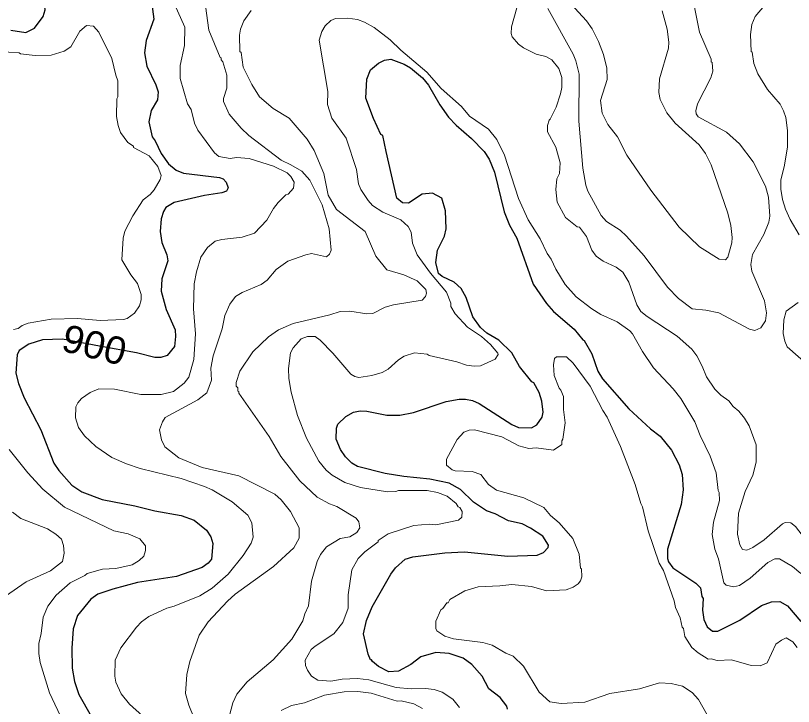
# Model space of a CAD drawing. Extents: x 447.8 to 473.9, y 7733.1 to 7760.8.
# Drawn here: x 460.666 to 462.937, y 7753.226 to 7755.244 of the extents above; entities that cross this region are included whole.
import ezdxf
from ezdxf.enums import TextEntityAlignment as Align

# ---------------------------------------------------------------- set-up
doc = ezdxf.new("R2010")
doc.units = 0
doc.header["$LTSCALE"] = 0.032
doc.layers.add('1', color=7, linetype='Continuous', lineweight=25)
doc.layers.add('2', color=7, linetype='Continuous', lineweight=13)
doc.layers.add('61', color=7, linetype='Continuous')

msp = doc.modelspace()

# ---------------------------------------------------------------- linework, layer by layer
at = {"layer": '1'}
for points in [[(460.6522, 7755.2013), (460.6961, 7755.1938), (460.7217, 7755.2066), (460.7471, 7755.2407), (460.7528, 7755.2603), (460.7508, 7755.2787), (460.7356, 7755.3285), (460.7003, 7755.3994), (460.6961, 7755.4347), (460.704, 7755.4594), (460.7075, 7755.4602), (460.7263, 7755.4853), (460.7712, 7755.5278), (460.7838, 7755.545), (460.7946, 7755.5887), (460.7871, 7755.6028), (460.7733, 7755.6151), (460.753, 7755.6262), (460.7005, 7755.6317), (460.6678, 7755.6445), (460.6416, 7755.6756)], [(461.0634, 7755.3478), (461.0593, 7755.314), (461.0696, 7755.2327), (461.0479, 7755.1702), (461.0432, 7755.1349), (461.0496, 7755.0958)], [(461.711, 7754.9425), (461.6885, 7755.0022), (461.6915, 7755.0574), (461.7029, 7755.0855), (461.7257, 7755.1049), (461.7434, 7755.1133), (461.7622, 7755.1158), (461.8003, 7755.1017), (461.8192, 7755.0908), (461.8545, 7755.062), (461.8717, 7755.0399), (461.905, 7754.9826), (461.9303, 7754.9471), (461.9521, 7754.9236), (461.9976, 7754.8846), (462.0345, 7754.8461), (462.0493, 7754.8239), (462.0649, 7754.7865), (462.0923, 7754.6707), (462.1086, 7754.6315), (462.1292, 7754.5936), (462.1773, 7754.4591), (462.2158, 7754.4025), (462.2369, 7754.3792), (462.297, 7754.3278), (462.322, 7754.2967), (462.3265, 7754.295), (462.3489, 7754.2559), (462.3658, 7754.2055), (462.3793, 7754.1831), (462.4569, 7754.095), (462.5202, 7754.0365), (462.5477, 7754.0154), (462.5814, 7753.9745), (462.6035, 7753.9319), (462.6124, 7753.9032), (462.615, 7753.8588), (462.6093, 7753.8155), (462.5693, 7753.6856), (462.5693, 7753.6579), (462.5719, 7753.6485), (462.5855, 7753.6308), (462.6521, 7753.5862), (462.6661, 7753.5722), (462.6696, 7753.547), (462.6735, 7753.5419), (462.672, 7753.5075), (462.6756, 7753.4805), (462.685, 7753.4584), (462.7006, 7753.4465), (462.716, 7753.4456), (462.7809, 7753.4781), (462.8438, 7753.521), (462.8732, 7753.532), (462.8969, 7753.5328), (462.9196, 7753.52), (462.9589, 7753.4744)], [(461.0496, 7755.0958), (461.0759, 7755.0409), (461.0824, 7755.0211), (461.0809, 7754.9971), (461.0622, 7754.9662), (461.0553, 7754.9328), (461.0648, 7754.8897), (461.0743, 7754.8774), (461.0912, 7754.8405), (461.1124, 7754.8103), (461.1357, 7754.792), (461.157, 7754.7832), (461.2613, 7754.7707), (461.2728, 7754.7666), (461.2816, 7754.7568), (461.2873, 7754.7401), (461.2821, 7754.731), (461.2686, 7754.7261), (461.2175, 7754.7185), (461.129, 7754.6975), (461.1052, 7754.6832), (461.0983, 7754.6716), (461.091, 7754.6496), (461.089, 7754.6134), (461.0936, 7754.5809), (461.1082, 7754.5449), (461.1112, 7754.5277), (461.0937, 7754.4751), (461.0913, 7754.4388), (461.106, 7754.3848), (461.132, 7754.326), (461.1337, 7754.3068), (461.1305, 7754.2775), (461.1092, 7754.2506), (461.0904, 7754.2447), (461.0728, 7754.2447), (461.0194, 7754.2584), (460.9116, 7754.2783), (460.8037, 7754.2982), (460.7449, 7754.2968), (460.7054, 7754.2838), (460.6769, 7754.2655), (460.6712, 7754.2524), (460.6672, 7754.199), (460.675, 7754.1693), (460.6915, 7754.1275), (460.7403, 7754.0335), (460.7777, 7753.9364), (460.7929, 7753.9152), (460.8307, 7753.8728), (460.8596, 7753.8524), (460.9193, 7753.8301), (461.0148, 7753.8119), (461.0725, 7753.7974), (461.1494, 7753.7838), (461.1882, 7753.7701), (461.2235, 7753.7412), (461.2361, 7753.7216), (461.2419, 7753.702), (461.2379, 7753.6558), (461.2283, 7753.6444), (461.2112, 7753.6321), (461.1366, 7753.6058), (461.0219, 7753.5882), (460.9505, 7753.5691), (460.9069, 7753.554), (460.8858, 7753.5398), (460.8468, 7753.492), (460.8346, 7753.4527), (460.8308, 7753.3966), (460.8315, 7753.3385), (460.8388, 7753.2993), (460.8509, 7753.2608), (460.8873, 7753.1974)], [(461.7956, 7754.6962), (461.779, 7754.7099), (461.7478, 7754.8463), (461.7382, 7754.8928), (461.7331, 7754.8962), (461.711, 7754.9425)], [(462.1027, 7753.2187), (462.1005, 7753.2271), (462.081, 7753.2526), (462.0484, 7753.2772), (462.0281, 7753.3143), (461.9984, 7753.3487), (461.973, 7753.3669), (461.9321, 7753.3813), (461.8936, 7753.3837), (461.8498, 7753.371), (461.8198, 7753.349), (461.7838, 7753.3296), (461.756, 7753.3276), (461.7257, 7753.3427), (461.708, 7753.357), (461.7059, 7753.3627), (461.7027, 7753.3626), (461.6956, 7753.3787), (461.6822, 7753.4383), (461.6907, 7753.4772), (461.7076, 7753.5174), (461.7618, 7753.6129), (461.7753, 7753.6309), (461.8039, 7753.6563), (461.8257, 7753.6631), (461.9197, 7753.6748), (461.9767, 7753.6779), (462.1032, 7753.6646), (462.1886, 7753.6683), (462.2078, 7753.6756), (462.2214, 7753.6908), (462.2222, 7753.6973), (462.2054, 7753.7235), (462.1699, 7753.747), (462.1453, 7753.7597), (462.1054, 7753.7683), (462.066, 7753.7885), (462.0408, 7753.7975), (462.0029, 7753.8228), (461.9653, 7753.8597), (461.9321, 7753.8783), (461.876, 7753.8895), (461.7994, 7753.8975), (461.7454, 7753.9065), (461.6641, 7753.9266), (461.6479, 7753.9367), (461.6294, 7753.9553), (461.6154, 7753.9765), (461.6022, 7754.0065), (461.6034, 7754.0383), (461.6074, 7754.05), (461.6307, 7754.0728), (461.6528, 7754.0857), (461.6721, 7754.0891), (461.6916, 7754.0883), (461.7497, 7754.0771), (461.7886, 7754.0772), (461.8278, 7754.0848), (461.9229, 7754.1165), (461.9609, 7754.1236), (461.9802, 7754.1236), (461.9998, 7754.1195), (462.0195, 7754.1104), (462.1146, 7754.0492), (462.1345, 7754.041), (462.1723, 7754.0395), (462.1878, 7754.0483), (462.2036, 7754.0705), (462.207, 7754.0852), (462.2027, 7754.1176), (462.1949, 7754.1431), (462.179, 7754.1716), (462.1737, 7754.1742), (462.137, 7754.2191), (462.1148, 7754.2583), (462.0775, 7754.2957), (462.0425, 7754.3163), (462.0234, 7754.3331), (462.0011, 7754.3642), (461.9817, 7754.4205), (461.9674, 7754.4463), (461.9466, 7754.4648), (461.9118, 7754.4812), (461.9014, 7754.4899), (461.8929, 7754.5225), (461.8985, 7754.5588), (461.9184, 7754.5994), (461.9234, 7754.6205), (461.9211, 7754.6737), (461.9111, 7754.7103), (461.8835, 7754.7247), (461.8529, 7754.7223), (461.8132, 7754.696), (461.7956, 7754.6962)]]:
    msp.add_lwpolyline(points, dxfattribs=at)
at = {"layer": '2'}
for points in [[(461.2268, 7754.566), (461.2487, 7754.5845), (461.2685, 7754.59), (461.3282, 7754.5969), (461.3637, 7754.6078), (461.3999, 7754.6465), (461.4192, 7754.6802), (461.4327, 7754.698), (461.4558, 7754.7203), (461.4623, 7754.7224), (461.4773, 7754.7393), (461.4797, 7754.7568), (461.4701, 7754.7732), (461.4588, 7754.7842), (461.419, 7754.8033), (461.3481, 7754.8258), (461.3116, 7754.829), (461.2928, 7754.826), (461.2599, 7754.8319), (461.2467, 7754.8427), (461.1988, 7754.9085), (461.1884, 7754.9293), (461.1786, 7754.9694), (461.1684, 7754.9856), (461.1465, 7755.0601), (461.1465, 7755.0979), (461.1594, 7755.1563), (461.1609, 7755.2096), (461.1214, 7755.2973)], [(462.6456, 7755.2827), (462.663, 7755.1953), (462.6967, 7755.116), (462.6969, 7755.1083), (462.7, 7755.106), (462.7016, 7755.0811), (462.6961, 7755.0617), (462.6573, 7754.986), (462.652, 7754.965), (462.6533, 7754.9567), (462.6589, 7754.9481), (462.7418, 7754.9032), (462.78, 7754.8685), (462.82, 7754.8165), (462.8555, 7754.7456), (462.8646, 7754.7128), (462.8683, 7754.6579), (462.8651, 7754.6398), (462.8506, 7754.6043), (462.8172, 7754.5455), (462.8123, 7754.5168), (462.8159, 7754.4973), (462.8524, 7754.4103), (462.8587, 7754.3753)], [(461.2204, 7755.2723), (461.2301, 7755.2006), (461.2635, 7755.1214), (461.2667, 7755.1198), (461.2669, 7755.1139), (461.2717, 7755.1079), (461.2828, 7755.0695), (461.2829, 7755.0318), (461.2734, 7755.0012), (461.2733, 7754.9925), (461.2901, 7754.9554), (461.3251, 7754.9145), (461.3471, 7754.8933), (461.442, 7754.8213), (461.4704, 7754.8081), (461.5022, 7754.7888), (461.5252, 7754.7624), (461.5618, 7754.6911), (461.5819, 7754.6203), (461.5881, 7754.5589), (461.5824, 7754.5466), (461.5743, 7754.5389), (461.5305, 7754.5483), (461.5134, 7754.5451), (461.4609, 7754.526), (461.4272, 7754.5019), (461.401, 7754.4706), (461.3837, 7754.4584), (461.328, 7754.4348), (461.3083, 7754.423), (461.2917, 7754.4013), (461.2775, 7754.3681), (461.2699, 7754.3285), (461.2432, 7754.2504), (461.2364, 7754.2138), (461.2379, 7754.1785), (461.2249, 7754.1416), (461.1989, 7754.1215), (461.103, 7754.0703), (461.0951, 7754.0576), (461.0866, 7754.0342), (461.0921, 7754.005), (461.1018, 7753.984)], [(461.3541, 7755.2584), (461.3327, 7755.2285), (461.3227, 7755.2035), (461.3197, 7755.1861), (461.3214, 7755.1387), (461.3245, 7755.1355)], [(462.9052, 7753.7597), (462.8512, 7753.7128), (462.8184, 7753.6899), (462.8013, 7753.6821), (462.7883, 7753.6844), (462.7808, 7753.6978), (462.7738, 7753.7289), (462.7771, 7753.7904), (462.7966, 7753.8538), (462.819, 7753.9019), (462.8283, 7753.9393), (462.8283, 7753.9905), (462.8078, 7754.0456), (462.7942, 7754.0681), (462.7778, 7754.0883), (462.7612, 7754.1019), (462.7481, 7754.1188), (462.7249, 7754.1356), (462.7081, 7754.1527), (462.6833, 7754.1886), (462.671, 7754.2201), (462.6547, 7754.2497), (462.6401, 7754.2693), (462.5977, 7754.307), (462.5098, 7754.3651), (462.492, 7754.3798), (462.4802, 7754.3984), (462.4563, 7754.4651), (462.4387, 7754.4939), (462.42, 7754.5089), (462.3816, 7754.5265), (462.3613, 7754.5409), (462.3488, 7754.5584), (462.3328, 7754.5984), (462.3122, 7754.6252), (462.3054, 7754.6266), (462.272, 7754.6542), (462.2477, 7754.6985), (462.2431, 7754.7355), (462.2465, 7754.7668), (462.2542, 7754.7827), (462.2559, 7754.8134), (462.2434, 7754.8589), (462.2195, 7754.9037), (462.2191, 7754.9228), (462.2236, 7754.9381), (462.227, 7754.9405), (462.2446, 7754.9763), (462.2576, 7755.0153), (462.2607, 7755.0336), (462.2607, 7755.0628), (462.2519, 7755.0887), (462.2318, 7755.1142), (462.2143, 7755.1236), (462.1864, 7755.1307), (462.1489, 7755.1488), (462.1347, 7755.1595), (462.1161, 7755.1811), (462.1133, 7755.191), (462.114, 7755.2102), (462.1294, 7755.266)], [(462.7192, 7754.3753), (462.6812, 7754.3833), (462.6416, 7754.387), (462.6014, 7754.4178), (462.5697, 7754.4501), (462.501, 7754.5423), (462.4502, 7754.5995), (462.431, 7754.6164), (462.3916, 7754.6421), (462.3758, 7754.6598), (462.3372, 7754.731), (462.3312, 7754.748), (462.3221, 7754.7977), (462.3106, 7754.9356), (462.312, 7755.0727), (462.3023, 7755.1116), (462.2943, 7755.1307), (462.2205, 7755.2638)], [(462.2873, 7755.2775), (462.3329, 7755.2285), (462.3492, 7755.205), (462.3681, 7755.1673), (462.3822, 7755.1299), (462.3922, 7755.0894), (462.3937, 7755.0565), (462.374, 7754.9954), (462.3789, 7754.9581), (462.3955, 7754.9251), (462.4236, 7754.8895), (462.4512, 7754.836)], [(462.8523, 7755.2729), (462.8257, 7755.2407), (462.8155, 7755.217), (462.8122, 7755.1884), (462.8139, 7755.1387), (462.8163, 7755.137), (462.8219, 7755.1032), (462.8329, 7755.0734), (462.8611, 7755.0278), (462.898, 7754.9845), (462.9083, 7754.9656), (462.9148, 7754.946), (462.9196, 7754.9078), (462.9196, 7754.8589), (462.91, 7754.8018), (462.9005, 7754.7636), (462.9005, 7754.737), (462.905, 7754.7065), (462.9138, 7754.6779), (462.9276, 7754.6481), (462.9541, 7754.6037)], [(461.7382, 7754.6698), (461.7081, 7754.6891), (461.6956, 7754.7031), (461.674, 7754.736), (461.6677, 7754.752), (461.6612, 7754.7937), (461.6311, 7754.8857), (461.5895, 7754.9437), (461.5771, 7754.9842), (461.5778, 7755.0217), (461.553, 7755.1718), (461.5608, 7755.1971), (461.5697, 7755.2136), (461.5869, 7755.2294), (461.6003, 7755.2346), (461.6358, 7755.2362), (461.6641, 7755.2315), (461.6852, 7755.2243), (461.7131, 7755.2085), (461.7601, 7755.1726), (461.791, 7755.1426), (461.8667, 7755.078), (461.9086, 7755.0304), (461.9684, 7754.9779), (461.9913, 7754.9493), (462.0469, 7754.9114), (462.0708, 7754.882), (462.0939, 7754.8357), (462.1345, 7754.7095), (462.1623, 7754.6473), (462.1976, 7754.5911), (462.2179, 7754.5491), (462.2303, 7754.5324), (462.2437, 7754.5026), (462.2704, 7754.4583), (462.3028, 7754.4223), (462.349, 7754.3868), (462.3752, 7754.3702), (462.4227, 7754.3488), (462.4593, 7754.3226), (462.4673, 7754.3139), (462.4962, 7754.2622), (462.529, 7754.2152), (462.586, 7754.1536), (462.608, 7754.125), (462.649, 7754.0573), (462.665, 7754.0172), (462.6944, 7753.9569), (462.712, 7753.9088), (462.7169, 7753.8563), (462.7202, 7753.8512), (462.7208, 7753.828), (462.7033, 7753.7645), (462.7001, 7753.7284), (462.7081, 7753.6856), (462.7184, 7753.6571), (462.7338, 7753.5868), (462.7404, 7753.5801), (462.7619, 7753.5754), (462.7799, 7753.5793), (462.8111, 7753.6005), (462.8622, 7753.6469), (462.8825, 7753.657), (462.8962, 7753.6571), (462.9339, 7753.6348), (462.9587, 7753.6142)], [(462.7391, 7754.5302), (462.7457, 7754.5383), (462.7571, 7754.5795), (462.7584, 7754.5952), (462.7544, 7754.6301), (462.7454, 7754.6663), (462.6971, 7754.8074), (462.6803, 7754.8411), (462.6622, 7754.8656), (462.5916, 7754.9294), (462.5673, 7754.9593), (462.5484, 7754.9987), (462.5446, 7755.0191), (462.5462, 7755.0585), (462.5722, 7755.1484), (462.5733, 7755.1658), (462.5686, 7755.2033), (462.554, 7755.2577)], [(460.6607, 7754.327), (460.6736, 7754.3298), (460.6858, 7754.3389), (460.7028, 7754.3457), (460.7702, 7754.357), (460.8475, 7754.3585), (460.9135, 7754.3529), (460.9817, 7754.3562), (460.9924, 7754.3593), (461.0138, 7754.3749), (461.0279, 7754.3964), (461.0327, 7754.4138), (461.0335, 7754.4295), (461.0227, 7754.4609), (461.0025, 7754.4869), (460.9768, 7754.5306), (460.9807, 7754.5936), (460.985, 7754.6137), (461.0086, 7754.6592), (461.0392, 7754.7055), (461.0589, 7754.7213), (461.0706, 7754.7347), (461.0887, 7754.7647), (461.0919, 7754.7768), (461.0816, 7754.8023), (461.056, 7754.8338), (461.0109, 7754.8583), (461.0102, 7754.8619), (460.9938, 7754.8728), (460.9732, 7754.9018), (460.9656, 7754.9227), (460.9607, 7754.9486), (460.9623, 7755.0008), (460.9654, 7755.0057), (460.9654, 7755.0532), (460.9591, 7755.0692), (460.9475, 7755.1183), (460.9098, 7755.1951), (460.894, 7755.2129), (460.8731, 7755.2147), (460.8539, 7755.1975), (460.8275, 7755.1523), (460.808, 7755.1399), (460.7701, 7755.1281), (460.7238, 7755.1273), (460.6809, 7755.1319), (460.6769, 7755.135), (460.6155, 7755.1385)], [(461.3245, 7755.1355), (461.331, 7755.0932), (461.3565, 7755.0425), (461.3786, 7755.0058), (461.4183, 7754.9721), (461.4653, 7754.9438)], [(461.4653, 7754.9438), (461.5176, 7754.8829), (461.5376, 7754.8493), (461.5665, 7754.7828), (461.5791, 7754.7194), (461.6037, 7754.6772), (461.6866, 7754.6128), (461.7182, 7754.5405), (461.75, 7754.5006), (461.7996, 7754.4863), (461.8391, 7754.4691), (461.8644, 7754.4432), (461.8656, 7754.4331), (461.8629, 7754.4233), (461.8532, 7754.4123), (461.7699, 7754.3992), (461.7458, 7754.3922), (461.7096, 7754.3738), (461.692, 7754.3722), (461.6422, 7754.3801), (461.6138, 7754.3794), (461.5836, 7754.3696), (461.4765, 7754.3447), (461.4336, 7754.3256), (461.4045, 7754.3054), (461.3587, 7754.2612), (461.321, 7754.2048), (461.3102, 7754.1717), (461.3102, 7754.1618), (461.3149, 7754.1567), (461.3151, 7754.147), (461.318, 7754.1459), (461.3184, 7754.141), (461.4064, 7754.0143), (461.4411, 7753.9559), (461.4963, 7753.8853), (461.5472, 7753.837), (461.5824, 7753.8176), (461.6044, 7753.8098), (461.6606, 7753.7761), (461.6683, 7753.7648), (461.6709, 7753.7474), (461.6622, 7753.7344), (461.6426, 7753.7219), (461.6144, 7753.7163), (461.5739, 7753.6923), (461.5569, 7753.6695), (461.5467, 7753.6494), (461.5299, 7753.5921), (461.5217, 7753.5203), (461.5106, 7753.4965), (461.5054, 7753.4758), (461.4728, 7753.423), (461.4181, 7753.3619), (461.3426, 7753.2977), (461.3122, 7753.2625), (461.3002, 7753.2364), (461.2909, 7753.1994)], [(462.4512, 7754.836), (462.5205, 7754.7335), (462.6039, 7754.6253), (462.6628, 7754.568), (462.7199, 7754.5319), (462.7391, 7754.5302)], [(461.8391, 7754.5445), (461.8248, 7754.5789), (461.8215, 7754.611), (461.8124, 7754.6273), (461.7908, 7754.6475), (461.7382, 7754.6698)], [(461.1913, 7754.314), (461.1859, 7754.3874), (461.1882, 7754.4602), (461.1944, 7754.4948), (461.2075, 7754.5381), (461.2268, 7754.566)], [(461.9626, 7753.2236), (461.9425, 7753.2475), (461.9113, 7753.2683), (461.8885, 7753.2756), (461.8627, 7753.2788), (461.8208, 7753.2772), (461.777, 7753.282), (461.698, 7753.3036), (461.6648, 7753.3076), (461.6199, 7753.3061), (461.5865, 7753.3005), (461.5487, 7753.3033), (461.5305, 7753.315), (461.5182, 7753.3325), (461.5128, 7753.3456), (461.5122, 7753.3618), (461.5295, 7753.3924), (461.5405, 7753.4026), (461.5954, 7753.4383), (461.6213, 7753.4714), (461.6371, 7753.5129), (461.6372, 7753.5525), (461.6483, 7753.6247), (461.6661, 7753.6579), (461.686, 7753.6779), (461.7252, 7753.707), (461.7249, 7753.711), (461.7539, 7753.7307), (461.8292, 7753.7549), (461.874, 7753.7582), (461.8936, 7753.7566), (461.959, 7753.7701), (461.9689, 7753.7793), (461.9699, 7753.7958), (461.9637, 7753.8073), (461.9583, 7753.8091), (461.9528, 7753.8189), (461.9265, 7753.8406), (461.8979, 7753.8508), (461.868, 7753.8567), (461.7838, 7753.8568), (461.7763, 7753.8536), (461.7522, 7753.8528), (461.6735, 7753.8659), (461.6278, 7753.8806), (461.5904, 7753.9018), (461.573, 7753.916), (461.552, 7753.9427), (461.5156, 7754.0092), (461.4892, 7754.0761), (461.4706, 7754.1438), (461.4639, 7754.184), (461.4633, 7754.2129), (461.4689, 7754.2583), (461.4764, 7754.2734), (461.5003, 7754.2999), (461.519, 7754.3064), (461.5407, 7754.3064), (461.5558, 7754.2955), (461.5928, 7754.2578), (461.6449, 7754.1968), (461.6563, 7754.1894), (461.6689, 7754.187), (461.7066, 7754.1923), (461.7362, 7754.2012), (461.7544, 7754.2112), (461.7839, 7754.2378), (461.8009, 7754.2489), (461.8308, 7754.2591), (461.8677, 7754.2551), (461.8742, 7754.2507), (461.9542, 7754.2327), (461.9831, 7754.2231), (462.005, 7754.2198), (462.0238, 7754.2208), (462.066, 7754.2399), (462.0749, 7754.254), (462.0746, 7754.2576), (462.0528, 7754.2835), (462.0269, 7754.3061), (461.9855, 7754.3336), (461.9498, 7754.3723), (461.9372, 7754.3941), (461.9369, 7754.4038), (461.9241, 7754.4362), (461.878, 7754.4918), (461.8391, 7754.5445)], [(462.9507, 7754.406), (462.9161, 7754.3807), (462.9086, 7754.3552), (462.9069, 7754.3154), (462.912, 7754.2925), (462.9191, 7754.2765), (462.9904, 7754.2129)], [(462.8587, 7754.3753), (462.856, 7754.3523), (462.8421, 7754.3315), (462.8243, 7754.3244), (462.8087, 7754.3274), (462.7192, 7754.3753)], [(461.0374, 7753.199), (460.9989, 7753.2325), (460.9751, 7753.2628), (460.9592, 7753.2976), (460.9562, 7753.3143), (460.9573, 7753.361), (460.974, 7753.3969), (461.019, 7753.4576), (461.0343, 7753.4734), (461.0555, 7753.4886), (461.1078, 7753.5134), (461.1292, 7753.5191), (461.2045, 7753.5491), (461.24, 7753.5713), (461.2866, 7753.6122), (461.3309, 7753.6673), (461.3544, 7753.7029), (461.3596, 7753.7209), (461.3565, 7753.7625), (461.3449, 7753.7846), (461.2984, 7753.8235), (461.2403, 7753.8586), (461.2175, 7753.8689), (461.1499, 7753.8918), (461.0304, 7753.921), (460.9906, 7753.9345), (460.9477, 7753.9533), (460.901, 7753.9852), (460.8679, 7754.0167), (460.85, 7754.0411), (460.8412, 7754.0692), (460.8421, 7754.101), (460.8478, 7754.1129), (460.859, 7754.1251), (460.8846, 7754.1432), (460.9098, 7754.1536), (460.9557, 7754.1524), (461.0323, 7754.1373), (461.0911, 7754.1373), (461.1275, 7754.1455), (461.1588, 7754.1697), (461.1722, 7754.1874), (461.1865, 7754.239), (461.1913, 7754.314)], [(462.2656, 7754.0936), (462.2655, 7754.1316), (462.2583, 7754.1499), (462.253, 7754.1555), (462.2388, 7754.1925), (462.2368, 7754.2233), (462.2397, 7754.2425), (462.2454, 7754.2468), (462.2742, 7754.2474), (462.294, 7754.2283), (462.3438, 7754.1611), (462.3803, 7754.09), (462.3929, 7754.071), (462.4326, 7753.9851), (462.4754, 7753.8741), (462.4913, 7753.8184), (462.4964, 7753.8094), (462.5129, 7753.7388), (462.5451, 7753.645), (462.5576, 7753.6228), (462.5894, 7753.5349), (462.5929, 7753.5155), (462.6064, 7753.4849), (462.612, 7753.4579), (462.6166, 7753.454), (462.6199, 7753.4306), (462.6402, 7753.3988), (462.6585, 7753.3826), (462.6877, 7753.3646), (462.6967, 7753.3652), (462.7141, 7753.3606), (462.7561, 7753.3621), (462.8133, 7753.3459), (462.84, 7753.3444), (462.86, 7753.3533), (462.8861, 7753.4077), (462.9018, 7753.4202), (462.9159, 7753.4261), (462.9355, 7753.4152), (462.9481, 7753.3985)], [(462.2364, 7753.9746), (462.2614, 7753.9906), (462.2608, 7754.0016), (462.264, 7754.007), (462.2703, 7754.0546), (462.2656, 7754.0936)], [(462.6855, 7753.2021), (462.6597, 7753.247), (462.6416, 7753.2674), (462.6137, 7753.285), (462.5802, 7753.2932), (462.5461, 7753.2956), (462.4874, 7753.2781), (462.4009, 7753.2644), (462.3277, 7753.2385), (462.2586, 7753.2346), (462.226, 7753.2398), (462.1948, 7753.2678), (462.1489, 7753.3435), (462.1192, 7753.3731), (462.0975, 7753.382), (462.0581, 7753.4056), (462.0306, 7753.4125), (461.9449, 7753.4238), (461.9196, 7753.4317), (461.8962, 7753.4471), (461.8937, 7753.4543), (461.8936, 7753.4751), (461.9079, 7753.5085), (461.9138, 7753.5124), (461.9258, 7753.5287), (461.9289, 7753.5292), (461.934, 7753.5385), (461.9776, 7753.5636), (462.0168, 7753.5753), (462.0801, 7753.5781), (462.1148, 7753.5826), (462.1726, 7753.5761), (462.2162, 7753.5637), (462.2741, 7753.5672), (462.2941, 7753.5744), (462.3086, 7753.584), (462.3157, 7753.5927), (462.3191, 7753.6046), (462.3184, 7753.6284), (462.3153, 7753.6301), (462.312, 7753.6712), (462.2927, 7753.7166), (462.2529, 7753.7627), (462.2276, 7753.7833), (462.2087, 7753.8068), (462.1504, 7753.8357), (462.0699, 7753.8577), (462.0474, 7753.8746), (462.0242, 7753.9036), (461.9988, 7753.9121), (461.9498, 7753.9145), (461.9409, 7753.9173), (461.9243, 7753.9305), (461.924, 7753.9479), (461.9559, 7754.0056), (461.9746, 7754.0266), (461.9904, 7754.0331), (462.0061, 7754.0338), (462.0861, 7754.0135), (462.1351, 7753.9868), (462.165, 7753.9798), (462.1858, 7753.9817), (462.2364, 7753.9746)], [(460.8056, 7753.1815), (460.7652, 7753.2657), (460.7382, 7753.3541), (460.7346, 7753.381), (460.7346, 7753.4102), (460.7409, 7753.4388), (460.7466, 7753.4874), (460.7604, 7753.5195), (460.7847, 7753.551), (460.8254, 7753.5871), (460.8689, 7753.6082), (460.8759, 7753.6147), (460.9202, 7753.6266), (460.9587, 7753.629), (461.0065, 7753.64), (461.0268, 7753.6527), (461.0405, 7753.6651), (461.0455, 7753.6812), (461.0454, 7753.6956), (461.0295, 7753.7156), (460.995, 7753.7301), (460.9536, 7753.7391), (460.8092, 7753.808), (460.7462, 7753.8602), (460.7019, 7753.908), (460.6473, 7753.9764)], [(461.1018, 7753.984), (461.1428, 7753.952), (461.2109, 7753.9244), (461.3181, 7753.9), (461.4234, 7753.8461), (461.4421, 7753.8296)], [(461.4421, 7753.8296), (461.4694, 7753.7953), (461.4944, 7753.7481), (461.4938, 7753.7174), (461.479, 7753.6889), (461.4189, 7753.6344), (461.3077, 7753.5537), (461.2851, 7753.5335), (461.2289, 7753.4734), (461.2028, 7753.4345), (461.1753, 7753.357), (461.1659, 7753.3192), (461.1627, 7753.2643), (461.1718, 7753.2304), (461.1865, 7753.1942)], [(460.637, 7753.5485), (460.6969, 7753.5897), (460.7685, 7753.622), (460.8033, 7753.649), (460.8083, 7753.674), (460.8062, 7753.6961), (460.8001, 7753.7147), (460.7836, 7753.7296), (460.7601, 7753.7444), (460.6815, 7753.7754), (460.6579, 7753.7939)], [(463.0003, 7753.6561), (462.9621, 7753.726), (462.9431, 7753.7515), (462.9291, 7753.7622), (462.913, 7753.7629), (462.9052, 7753.7597)], [(461.4422, 7753.2148), (461.4723, 7753.2291), (461.5102, 7753.237), (461.5685, 7753.2596), (461.6253, 7753.2691), (461.6651, 7753.2699), (461.7047, 7753.2651), (461.7808, 7753.2421), (461.7917, 7753.2426), (461.8292, 7753.2339), (461.854, 7753.2206)]]:
    msp.add_lwpolyline(points, dxfattribs=at)

# ---------------------------------------------------------------- texts
at = {"layer": '61', "width": 1.05}
msp.add_text('900', height=0.08, rotation=346.025, dxfattribs=at).set_placement((460.8869, 7754.2432), align=Align.CENTER)

doc.saveas('drawing.dxf')
